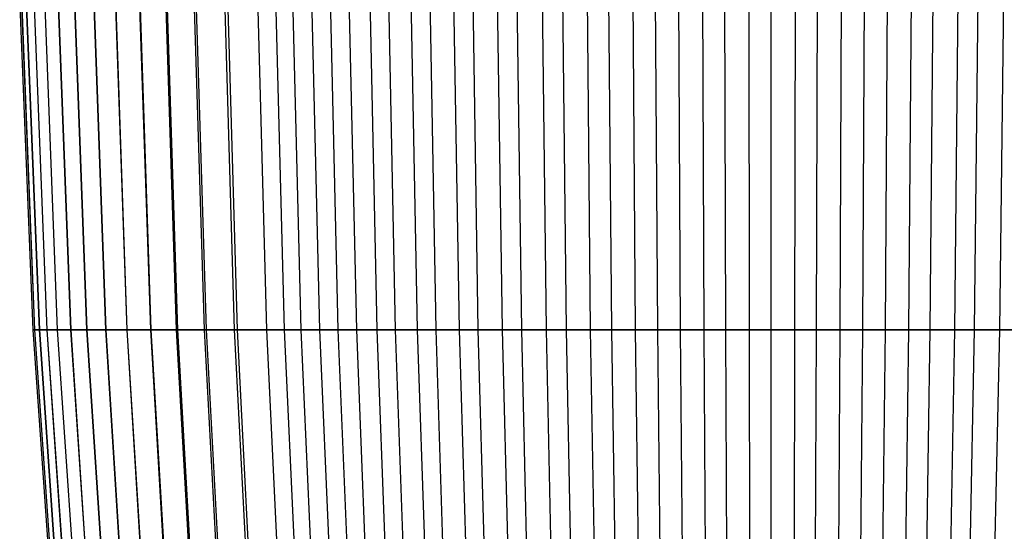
# Model space of a CAD drawing. Extents: x 0.1 to 26.5, y -19.1 to 0.
# Tile 264 of 304: x 12.817 to 13.468, y -4.223 to -3.884. Entities that reach past the tile are written whole.
import ezdxf

# ---------------------------------------------------------------- set-up
doc = ezdxf.new("R2010")
doc.units = 0
doc.header["$LTSCALE"] = 2.54
doc.layers.get('0').update_dxf_attribs({"linetype": 'CONTINUOUS'})

# ---------------------------------------------------------------- blocks, each defined once
blk = doc.blocks.new('7777_STL')
at = {"color": 0}
for p, q in [((12.82536, -4.08923, 16.96988), (12.81653, -3.86837, 16.96991)), ((12.82536, -4.08923, 16.96988), (12.81653, -3.86837, 16.96991)), ((12.82538, -4.08923, 16.96373), (12.81655, -3.86837, 16.96364)), ((12.82538, -4.08923, 16.96373), (12.81655, -3.86837, 16.96364)), ((12.82647, -4.08923, 17.00057), (12.81765, -3.86837, 17.00115)), ((12.82647, -4.08923, 17.00057), (12.81765, -3.86837, 17.00115)), ((12.82663, -4.08923, 16.93378), (12.81782, -3.86837, 16.93315)), ((12.82663, -4.08923, 16.93378), (12.81782, -3.86837, 16.93315)), ((12.82956, -4.08923, 17.03111), (12.8208, -3.86837, 17.03224)), ((12.82956, -4.08923, 17.03111), (12.8208, -3.86837, 17.03224)), ((12.82977, -4.08923, 16.90398), (12.82102, -3.86837, 16.90281)), ((12.82977, -4.08923, 16.90398), (12.82102, -3.86837, 16.90281)), ((12.83464, -4.08923, 17.06169), (12.82597, -3.86837, 17.06338)), ((12.83464, -4.08923, 17.06169), (12.82597, -3.86837, 17.06338)), ((12.8348, -4.08923, 16.87419), (12.82613, -3.86837, 16.87249)), ((12.8348, -4.08923, 16.87419), (12.82613, -3.86837, 16.87249)), ((12.84165, -4.08923, 17.09189), (12.8331, -3.86837, 17.09413)), ((12.84165, -4.08923, 17.09189), (12.8331, -3.86837, 17.09413)), ((12.84165, -4.08923, 16.84477), (12.83311, -3.86837, 16.84253)), ((12.84165, -4.08923, 16.84477), (12.83311, -3.86837, 16.84253)), ((12.85044, -4.08923, 16.81534), (12.84206, -3.86837, 16.81257)), ((12.85044, -4.08923, 16.81534), (12.84206, -3.86837, 16.81257)), ((12.85054, -4.08923, 17.12163), (12.84216, -3.86837, 17.12441)), ((12.85054, -4.08923, 17.12163), (12.84216, -3.86837, 17.12441)), ((12.86103, -4.08923, 16.78651), (12.85284, -3.86837, 16.78321)), ((12.86103, -4.08923, 16.78651), (12.85284, -3.86837, 16.78321)), ((12.86127, -4.08923, 17.15076), (12.85308, -3.86837, 17.15406)), ((12.86127, -4.08923, 17.15076), (12.85308, -3.86837, 17.15406)), ((12.8735, -4.08923, 16.75811), (12.86554, -3.86837, 16.7543)), ((12.8735, -4.08923, 16.75811), (12.86554, -3.86837, 16.7543)), ((12.87367, -4.08923, 17.17893), (12.86571, -3.86837, 17.18275)), ((12.87367, -4.08923, 17.17893), (12.86571, -3.86837, 17.18275)), ((12.88771, -4.08923, 16.73054), (12.88, -3.86837, 16.72623)), ((12.88771, -4.08923, 16.73054), (12.88, -3.86837, 16.72623)), ((12.88778, -4.08923, 17.20628), (12.88008, -3.86837, 17.21059)), ((12.88778, -4.08923, 17.20628), (12.88008, -3.86837, 17.21059)), ((12.9033, -4.08923, 17.2323), (12.89588, -3.86837, 17.23708)), ((12.9033, -4.08923, 17.2323), (12.89588, -3.86837, 17.23708)), ((12.90362, -4.08923, 16.70389), (12.8962, -3.86837, 16.6991)), ((12.90362, -4.08923, 16.70389), (12.8962, -3.86837, 16.6991)), ((12.92039, -4.08923, 17.25731), (12.91328, -3.86837, 17.26254)), ((12.92039, -4.08923, 17.25731), (12.91328, -3.86837, 17.26254)), ((12.92118, -4.08923, 16.67831), (12.91408, -3.86837, 16.67305)), ((12.92118, -4.08923, 16.67831), (12.91408, -3.86837, 16.67305)), ((12.93888, -4.08923, 17.28105), (12.9321, -3.86837, 17.28671)), ((12.93888, -4.08923, 17.28105), (12.9321, -3.86837, 17.28671)), ((12.94016, -4.08923, 16.65411), (12.9334, -3.86837, 16.64841)), ((12.94016, -4.08923, 16.65411), (12.9334, -3.86837, 16.64841)), ((12.95883, -4.08923, 17.30358), (12.95241, -3.86837, 17.30965)), ((12.95883, -4.08923, 17.30358), (12.95241, -3.86837, 17.30965)), ((12.96066, -4.08923, 16.63118), (12.95428, -3.86837, 16.62507)), ((12.96066, -4.08923, 16.63118), (12.95428, -3.86837, 16.62507)), ((12.98021, -4.08923, 17.32481), (12.97418, -3.86837, 17.33127)), ((12.98021, -4.08923, 17.32481), (12.97418, -3.86837, 17.33127)), ((12.99194, -4.08923, 16.60131), (12.98612, -3.86837, 16.59466)), ((12.99194, -4.08923, 16.60131), (12.98612, -3.86837, 16.59466)), ((13.00289, -4.08923, 17.34462), (12.99727, -3.86837, 17.35144)), ((13.00289, -4.08923, 17.34462), (12.99727, -3.86837, 17.35144)), ((13.01521, -4.08923, 16.5823), (13.00982, -3.86837, 16.57531)), ((13.01521, -4.08923, 16.5823), (13.00982, -3.86837, 16.57531)), ((13.02744, -4.08923, 17.36345), (13.02227, -3.86837, 17.37061)), ((13.02744, -4.08923, 17.36345), (13.02227, -3.86837, 17.37061)), ((13.03962, -4.08923, 16.56478), (13.03467, -3.86837, 16.55746)), ((13.03962, -4.08923, 16.56478), (13.03467, -3.86837, 16.55746)), ((13.05315, -4.08923, 17.38068), (13.04844, -3.86837, 17.38815)), ((13.05315, -4.08923, 17.38068), (13.04844, -3.86837, 17.38815)), ((13.06542, -4.08923, 16.54857), (13.06093, -3.86837, 16.54097)), ((13.06542, -4.08923, 16.54857), (13.06093, -3.86837, 16.54097)), ((13.07999, -4.08923, 17.39632), (13.07577, -3.86837, 17.40408)), ((13.07999, -4.08923, 17.39632), (13.07577, -3.86837, 17.40408)), ((13.09217, -4.08923, 16.53398), (13.08817, -3.86837, 16.52612)), ((13.09217, -4.08923, 16.53398), (13.08817, -3.86837, 16.52612)), ((13.10776, -4.08923, 17.41026), (13.10404, -3.86837, 17.41826)), ((13.10776, -4.08923, 17.41026), (13.10404, -3.86837, 17.41826)), ((13.12014, -4.08923, 16.52089), (13.11665, -3.86837, 16.51279)), ((13.12014, -4.08923, 16.52089), (13.11665, -3.86837, 16.51279)), ((13.13616, -4.08923, 17.42237), (13.13295, -3.86837, 17.43059)), ((13.13616, -4.08923, 17.42237), (13.13295, -3.86837, 17.43059)), ((13.14887, -4.08923, 16.50955), (13.1459, -3.86837, 16.50124)), ((13.14887, -4.08923, 16.50955), (13.1459, -3.86837, 16.50124)), ((13.16525, -4.08923, 17.4327), (13.16257, -3.86837, 17.44111)), ((13.16525, -4.08923, 17.4327), (13.16257, -3.86837, 17.44111)), ((13.17843, -4.08923, 16.49996), (13.17599, -3.86837, 16.49147)), ((13.17843, -4.08923, 16.49996), (13.17599, -3.86837, 16.49147)), ((13.19451, -4.08923, 17.44111), (13.19236, -3.86837, 17.44967)), ((13.19451, -4.08923, 17.44111), (13.19236, -3.86837, 17.44967)), ((13.20852, -4.08923, 16.49223), (13.20663, -3.86837, 16.48361)), ((13.20852, -4.08923, 16.49223), (13.20663, -3.86837, 16.48361)), ((13.22422, -4.08923, 17.44769), (13.22261, -3.86837, 17.45638)), ((13.22422, -4.08923, 17.44769), (13.22261, -3.86837, 17.45638)), ((13.23891, -4.08923, 16.48644), (13.23756, -3.86837, 16.47771)), ((13.23891, -4.08923, 16.48644), (13.23756, -3.86837, 16.47771)), ((13.25397, -4.08923, 17.45238), (13.2529, -3.86837, 17.46115)), ((13.25397, -4.08923, 17.45238), (13.2529, -3.86837, 17.46115)), ((13.2696, -4.08923, 16.4826), (13.26881, -3.86837, 16.4738)), ((13.2696, -4.08923, 16.4826), (13.26881, -3.86837, 16.4738)), ((13.28395, -4.08923, 17.4552), (13.28342, -3.86837, 17.46402)), ((13.28395, -4.08923, 17.4552), (13.28342, -3.86837, 17.46402)), ((13.29965, -4.08923, 16.48077), (13.29941, -3.86837, 16.47194)), ((13.29965, -4.08923, 16.48077), (13.29941, -3.86837, 16.47194)), ((13.31401, -4.08923, 17.45611), (13.31403, -3.86837, 17.46495)), ((13.31401, -4.08923, 17.45611), (13.31403, -3.86837, 17.46495)), ((13.32977, -4.08923, 16.48087), (13.33007, -3.86837, 16.47204)), ((13.32977, -4.08923, 16.48087), (13.33007, -3.86837, 16.47204)), ((13.34406, -4.08923, 17.45509), (13.34462, -3.86837, 17.46391)), ((13.34406, -4.08923, 17.45509), (13.34462, -3.86837, 17.46391)), ((13.35979, -4.08923, 16.4829), (13.36064, -3.86837, 16.4741)), ((13.35979, -4.08923, 16.4829), (13.36064, -3.86837, 16.4741)), ((13.37479, -4.08923, 17.45206), (13.3759, -3.86837, 17.46082)), ((13.37479, -4.08923, 17.45206), (13.3759, -3.86837, 17.46082)), ((13.38962, -4.08923, 16.48681), (13.39101, -3.86837, 16.47808)), ((13.38962, -4.08923, 16.48681), (13.39101, -3.86837, 16.47808)), ((13.40525, -4.08923, 17.44707), (13.40692, -3.86837, 17.45574)), ((13.40525, -4.08923, 17.44707), (13.40692, -3.86837, 17.45574)), ((13.41938, -4.08923, 16.4926), (13.42131, -3.86837, 16.48399)), ((13.41938, -4.08923, 16.4926), (13.42131, -3.86837, 16.48399)), ((13.43553, -4.08923, 17.44013), (13.43775, -3.86837, 17.44867)), ((13.43553, -4.08923, 17.44013), (13.43775, -3.86837, 17.44867)), ((13.44874, -4.08923, 16.50022), (13.45119, -3.86837, 16.49174)), ((13.44874, -4.08923, 16.50022), (13.45119, -3.86837, 16.49174)), ((13.46533, -4.08923, 17.43129), (13.46808, -3.86837, 17.43968)), ((13.46533, -4.08923, 17.43129), (13.46808, -3.86837, 17.43968)), ((12.82538, -4.08923, 16.96373), (12.82536, -4.08923, 16.96988)), ((12.82536, -4.08923, 16.96988), (12.82647, -4.08923, 17.00057)), ((12.83821, -4.27232, 16.96984), (12.82536, -4.08923, 16.96988)), ((12.82538, -4.08923, 16.96373), (12.82536, -4.08923, 16.96988)), ((12.83821, -4.27232, 16.96984), (12.82536, -4.08923, 16.96988)), ((12.82536, -4.08923, 16.96988), (12.82647, -4.08923, 17.00057)), ((12.82663, -4.08923, 16.93378), (12.82538, -4.08923, 16.96373)), ((12.83823, -4.27232, 16.96385), (12.82538, -4.08923, 16.96373)), ((12.82663, -4.08923, 16.93378), (12.82538, -4.08923, 16.96373)), ((12.83823, -4.27232, 16.96385), (12.82538, -4.08923, 16.96373)), ((12.82647, -4.08923, 17.00057), (12.82956, -4.08923, 17.03111)), ((12.83929, -4.27232, 16.99972), (12.82647, -4.08923, 17.00057)), ((12.83929, -4.27232, 16.99972), (12.82647, -4.08923, 17.00057)), ((12.82647, -4.08923, 17.00057), (12.82956, -4.08923, 17.03111)), ((12.82977, -4.08923, 16.90398), (12.82663, -4.08923, 16.93378)), ((12.83945, -4.27232, 16.93469), (12.82663, -4.08923, 16.93378)), ((12.82977, -4.08923, 16.90398), (12.82663, -4.08923, 16.93378)), ((12.83945, -4.27232, 16.93469), (12.82663, -4.08923, 16.93378)), ((12.82956, -4.08923, 17.03111), (12.83464, -4.08923, 17.06169)), ((12.84229, -4.27232, 17.02945), (12.82956, -4.08923, 17.03111)), ((12.84229, -4.27232, 17.02945), (12.82956, -4.08923, 17.03111)), ((12.82956, -4.08923, 17.03111), (12.83464, -4.08923, 17.06169)), ((12.8348, -4.08923, 16.87419), (12.82977, -4.08923, 16.90398)), ((12.8425, -4.27232, 16.90567), (12.82977, -4.08923, 16.90398)), ((12.8348, -4.08923, 16.87419), (12.82977, -4.08923, 16.90398)), ((12.8425, -4.27232, 16.90567), (12.82977, -4.08923, 16.90398)), ((12.83464, -4.08923, 17.06169), (12.84165, -4.08923, 17.09189)), ((12.84724, -4.27232, 17.05923), (12.83464, -4.08923, 17.06169)), ((12.84724, -4.27232, 17.05923), (12.83464, -4.08923, 17.06169)), ((12.83464, -4.08923, 17.06169), (12.84165, -4.08923, 17.09189)), ((12.84165, -4.08923, 16.84477), (12.8348, -4.08923, 16.87419)), ((12.8474, -4.27232, 16.87667), (12.8348, -4.08923, 16.87419)), ((12.84165, -4.08923, 16.84477), (12.8348, -4.08923, 16.87419)), ((12.8474, -4.27232, 16.87667), (12.8348, -4.08923, 16.87419)), ((12.85044, -4.08923, 16.81534), (12.84165, -4.08923, 16.84477)), ((12.84165, -4.08923, 17.09189), (12.85054, -4.08923, 17.12163)), ((12.85407, -4.27232, 16.84803), (12.84165, -4.08923, 16.84477)), ((12.85044, -4.08923, 16.81534), (12.84165, -4.08923, 16.84477)), ((12.85407, -4.27232, 16.84803), (12.84165, -4.08923, 16.84477)), ((12.85406, -4.27232, 17.08864), (12.84165, -4.08923, 17.09189)), ((12.85406, -4.27232, 17.08864), (12.84165, -4.08923, 17.09189)), ((12.84165, -4.08923, 17.09189), (12.85054, -4.08923, 17.12163)), ((12.86103, -4.08923, 16.78651), (12.85044, -4.08923, 16.81534)), ((12.86263, -4.27232, 16.81937), (12.85044, -4.08923, 16.81534)), ((12.86103, -4.08923, 16.78651), (12.85044, -4.08923, 16.81534)), ((12.86263, -4.27232, 16.81937), (12.85044, -4.08923, 16.81534)), ((12.85054, -4.08923, 17.12163), (12.86127, -4.08923, 17.15076)), ((12.86272, -4.27232, 17.11759), (12.85054, -4.08923, 17.12163)), ((12.86272, -4.27232, 17.11759), (12.85054, -4.08923, 17.12163)), ((12.85054, -4.08923, 17.12163), (12.86127, -4.08923, 17.15076)), ((12.8735, -4.08923, 16.75811), (12.86103, -4.08923, 16.78651)), ((12.87294, -4.27232, 16.7913), (12.86103, -4.08923, 16.78651)), ((12.8735, -4.08923, 16.75811), (12.86103, -4.08923, 16.78651)), ((12.87294, -4.27232, 16.7913), (12.86103, -4.08923, 16.78651)), ((12.86127, -4.08923, 17.15076), (12.87367, -4.08923, 17.17893)), ((12.87317, -4.27232, 17.14595), (12.86127, -4.08923, 17.15076)), ((12.87317, -4.27232, 17.14595), (12.86127, -4.08923, 17.15076)), ((12.86127, -4.08923, 17.15076), (12.87367, -4.08923, 17.17893)), ((12.88771, -4.08923, 16.73054), (12.8735, -4.08923, 16.75811)), ((12.88508, -4.27232, 16.76364), (12.8735, -4.08923, 16.75811)), ((12.88771, -4.08923, 16.73054), (12.8735, -4.08923, 16.75811)), ((12.88508, -4.27232, 16.76364), (12.8735, -4.08923, 16.75811)), ((12.87367, -4.08923, 17.17893), (12.88778, -4.08923, 17.20628)), ((12.88524, -4.27232, 17.17338), (12.87367, -4.08923, 17.17893)), ((12.88524, -4.27232, 17.17338), (12.87367, -4.08923, 17.17893)), ((12.87367, -4.08923, 17.17893), (12.88778, -4.08923, 17.20628)), ((12.90362, -4.08923, 16.70389), (12.88771, -4.08923, 16.73054)), ((12.89891, -4.27232, 16.7368), (12.88771, -4.08923, 16.73054)), ((12.90362, -4.08923, 16.70389), (12.88771, -4.08923, 16.73054)), ((12.89891, -4.27232, 16.7368), (12.88771, -4.08923, 16.73054)), ((12.88778, -4.08923, 17.20628), (12.9033, -4.08923, 17.2323)), ((12.89898, -4.27232, 17.20001), (12.88778, -4.08923, 17.20628)), ((12.89898, -4.27232, 17.20001), (12.88778, -4.08923, 17.20628)), ((12.88778, -4.08923, 17.20628), (12.9033, -4.08923, 17.2323)), ((12.9033, -4.08923, 17.2323), (12.92039, -4.08923, 17.25731)), ((12.9141, -4.27232, 17.22535), (12.9033, -4.08923, 17.2323)), ((12.9141, -4.27232, 17.22535), (12.9033, -4.08923, 17.2323)), ((12.9033, -4.08923, 17.2323), (12.92039, -4.08923, 17.25731)), ((12.92118, -4.08923, 16.67831), (12.90362, -4.08923, 16.70389)), ((12.91441, -4.27232, 16.71086), (12.90362, -4.08923, 16.70389)), ((12.92118, -4.08923, 16.67831), (12.90362, -4.08923, 16.70389)), ((12.91441, -4.27232, 16.71086), (12.90362, -4.08923, 16.70389)), ((12.92039, -4.08923, 17.25731), (12.93888, -4.08923, 17.28105)), ((12.93074, -4.27232, 17.2497), (12.92039, -4.08923, 17.25731)), ((12.93074, -4.27232, 17.2497), (12.92039, -4.08923, 17.25731)), ((12.92039, -4.08923, 17.25731), (12.93888, -4.08923, 17.28105)), ((12.94016, -4.08923, 16.65411), (12.92118, -4.08923, 16.67831)), ((12.9315, -4.27232, 16.68595), (12.92118, -4.08923, 16.67831)), ((12.94016, -4.08923, 16.65411), (12.92118, -4.08923, 16.67831)), ((12.9315, -4.27232, 16.68595), (12.92118, -4.08923, 16.67831)), ((12.93888, -4.08923, 17.28105), (12.95883, -4.08923, 17.30358)), ((12.94874, -4.27232, 17.27281), (12.93888, -4.08923, 17.28105)), ((12.94874, -4.27232, 17.27281), (12.93888, -4.08923, 17.28105)), ((12.93888, -4.08923, 17.28105), (12.95883, -4.08923, 17.30358)), ((12.96066, -4.08923, 16.63118), (12.94016, -4.08923, 16.65411)), ((12.94998, -4.27232, 16.66238), (12.94016, -4.08923, 16.65411)), ((12.96066, -4.08923, 16.63118), (12.94016, -4.08923, 16.65411)), ((12.94998, -4.27232, 16.66238), (12.94016, -4.08923, 16.65411)), ((12.95883, -4.08923, 17.30358), (12.98021, -4.08923, 17.32481)), ((12.96816, -4.27232, 17.29475), (12.95883, -4.08923, 17.30358)), ((12.96816, -4.27232, 17.29475), (12.95883, -4.08923, 17.30358)), ((12.95883, -4.08923, 17.30358), (12.98021, -4.08923, 17.32481)), ((12.99194, -4.08923, 16.60131), (12.96066, -4.08923, 16.63118)), ((12.96995, -4.27232, 16.64006), (12.96066, -4.08923, 16.63118)), ((12.99194, -4.08923, 16.60131), (12.96066, -4.08923, 16.63118)), ((12.96995, -4.27232, 16.64006), (12.96066, -4.08923, 16.63118)), ((12.98021, -4.08923, 17.32481), (13.00289, -4.08923, 17.34462)), ((12.98898, -4.27232, 17.31542), (12.98021, -4.08923, 17.32481)), ((12.98898, -4.27232, 17.31542), (12.98021, -4.08923, 17.32481)), ((12.98021, -4.08923, 17.32481), (13.00289, -4.08923, 17.34462)), ((13.01521, -4.08923, 16.5823), (12.99194, -4.08923, 16.60131)), ((13.0004, -4.27232, 16.61098), (12.99194, -4.08923, 16.60131)), ((13.01521, -4.08923, 16.5823), (12.99194, -4.08923, 16.60131)), ((13.0004, -4.27232, 16.61098), (12.99194, -4.08923, 16.60131)), ((13.00289, -4.08923, 17.34462), (13.02744, -4.08923, 17.36345)), ((13.01106, -4.27232, 17.33471), (13.00289, -4.08923, 17.34462)), ((13.01106, -4.27232, 17.33471), (13.00289, -4.08923, 17.34462)), ((13.00289, -4.08923, 17.34462), (13.02744, -4.08923, 17.36345)), ((13.03962, -4.08923, 16.56478), (13.01521, -4.08923, 16.5823)), ((13.02306, -4.27232, 16.59247), (13.01521, -4.08923, 16.5823)), ((13.03962, -4.08923, 16.56478), (13.01521, -4.08923, 16.5823)), ((13.02306, -4.27232, 16.59247), (13.01521, -4.08923, 16.5823)), ((13.02744, -4.08923, 17.36345), (13.05315, -4.08923, 17.38068)), ((13.03497, -4.27232, 17.35305), (13.02744, -4.08923, 17.36345)), ((13.03497, -4.27232, 17.35305), (13.02744, -4.08923, 17.36345)), ((13.02744, -4.08923, 17.36345), (13.05315, -4.08923, 17.38068)), ((13.06542, -4.08923, 16.54857), (13.03962, -4.08923, 16.56478)), ((13.04683, -4.27232, 16.5754), (13.03962, -4.08923, 16.56478)), ((13.06542, -4.08923, 16.54857), (13.03962, -4.08923, 16.56478)), ((13.04683, -4.27232, 16.5754), (13.03962, -4.08923, 16.56478)), ((13.05315, -4.08923, 17.38068), (13.07999, -4.08923, 17.39632)), ((13.06, -4.27232, 17.36982), (13.05315, -4.08923, 17.38068)), ((13.06, -4.27232, 17.36982), (13.05315, -4.08923, 17.38068)), ((13.05315, -4.08923, 17.38068), (13.07999, -4.08923, 17.39632)), ((13.09217, -4.08923, 16.53398), (13.06542, -4.08923, 16.54857)), ((13.07195, -4.27232, 16.55963), (13.06542, -4.08923, 16.54857)), ((13.09217, -4.08923, 16.53398), (13.06542, -4.08923, 16.54857)), ((13.07195, -4.27232, 16.55963), (13.06542, -4.08923, 16.54857)), ((13.07999, -4.08923, 17.39632), (13.10776, -4.08923, 17.41026)), ((13.08613, -4.27232, 17.38505), (13.07999, -4.08923, 17.39632)), ((13.08613, -4.27232, 17.38505), (13.07999, -4.08923, 17.39632)), ((13.07999, -4.08923, 17.39632), (13.10776, -4.08923, 17.41026)), ((13.12014, -4.08923, 16.52089), (13.09217, -4.08923, 16.53398)), ((13.09799, -4.27232, 16.54543), (13.09217, -4.08923, 16.53398)), ((13.12014, -4.08923, 16.52089), (13.09217, -4.08923, 16.53398)), ((13.09799, -4.27232, 16.54543), (13.09217, -4.08923, 16.53398)), ((13.10776, -4.08923, 17.41026), (13.13616, -4.08923, 17.42237)), ((13.11317, -4.27232, 17.39862), (13.10776, -4.08923, 17.41026)), ((13.11317, -4.27232, 17.39862), (13.10776, -4.08923, 17.41026)), ((13.10776, -4.08923, 17.41026), (13.13616, -4.08923, 17.42237)), ((13.14887, -4.08923, 16.50955), (13.12014, -4.08923, 16.52089)), ((13.12523, -4.27232, 16.53268), (13.12014, -4.08923, 16.52089)), ((13.14887, -4.08923, 16.50955), (13.12014, -4.08923, 16.52089)), ((13.12523, -4.27232, 16.53268), (13.12014, -4.08923, 16.52089)), ((13.13616, -4.08923, 17.42237), (13.16525, -4.08923, 17.4327)), ((13.14082, -4.27232, 17.41041), (13.13616, -4.08923, 17.42237)), ((13.14082, -4.27232, 17.41041), (13.13616, -4.08923, 17.42237)), ((13.13616, -4.08923, 17.42237), (13.16525, -4.08923, 17.4327)), ((13.17843, -4.08923, 16.49996), (13.14887, -4.08923, 16.50955)), ((13.1532, -4.27232, 16.52164), (13.14887, -4.08923, 16.50955)), ((13.17843, -4.08923, 16.49996), (13.14887, -4.08923, 16.50955)), ((13.1532, -4.27232, 16.52164), (13.14887, -4.08923, 16.50955)), ((13.16525, -4.08923, 17.4327), (13.19451, -4.08923, 17.44111)), ((13.16914, -4.27232, 17.42047), (13.16525, -4.08923, 17.4327)), ((13.16914, -4.27232, 17.42047), (13.16525, -4.08923, 17.4327)), ((13.16525, -4.08923, 17.4327), (13.19451, -4.08923, 17.44111)), ((13.20852, -4.08923, 16.49223), (13.17843, -4.08923, 16.49996)), ((13.18198, -4.27232, 16.5123), (13.17843, -4.08923, 16.49996)), ((13.20852, -4.08923, 16.49223), (13.17843, -4.08923, 16.49996)), ((13.18198, -4.27232, 16.5123), (13.17843, -4.08923, 16.49996)), ((13.19451, -4.08923, 17.44111), (13.22422, -4.08923, 17.44769)), ((13.19763, -4.27232, 17.42865), (13.19451, -4.08923, 17.44111)), ((13.19763, -4.27232, 17.42865), (13.19451, -4.08923, 17.44111)), ((13.19451, -4.08923, 17.44111), (13.22422, -4.08923, 17.44769)), ((13.23891, -4.08923, 16.48644), (13.20852, -4.08923, 16.49223)), ((13.21128, -4.27232, 16.50477), (13.20852, -4.08923, 16.49223)), ((13.23891, -4.08923, 16.48644), (13.20852, -4.08923, 16.49223)), ((13.21128, -4.27232, 16.50477), (13.20852, -4.08923, 16.49223)), ((13.22422, -4.08923, 17.44769), (13.25397, -4.08923, 17.45238)), ((13.22656, -4.27232, 17.43507), (13.22422, -4.08923, 17.44769)), ((13.22656, -4.27232, 17.43507), (13.22422, -4.08923, 17.44769)), ((13.22422, -4.08923, 17.44769), (13.25397, -4.08923, 17.45238)), ((13.2696, -4.08923, 16.4826), (13.23891, -4.08923, 16.48644)), ((13.24086, -4.27232, 16.49913), (13.23891, -4.08923, 16.48644)), ((13.2696, -4.08923, 16.4826), (13.23891, -4.08923, 16.48644)), ((13.24086, -4.27232, 16.49913), (13.23891, -4.08923, 16.48644)), ((13.25397, -4.08923, 17.45238), (13.28395, -4.08923, 17.4552)), ((13.25553, -4.27232, 17.43963), (13.25397, -4.08923, 17.45238)), ((13.25553, -4.27232, 17.43963), (13.25397, -4.08923, 17.45238)), ((13.25397, -4.08923, 17.45238), (13.28395, -4.08923, 17.4552)), ((13.29965, -4.08923, 16.48077), (13.2696, -4.08923, 16.4826)), ((13.27074, -4.27232, 16.49539), (13.2696, -4.08923, 16.4826)), ((13.29965, -4.08923, 16.48077), (13.2696, -4.08923, 16.4826)), ((13.27074, -4.27232, 16.49539), (13.2696, -4.08923, 16.4826)), ((13.28395, -4.08923, 17.4552), (13.31401, -4.08923, 17.45611)), ((13.28472, -4.27232, 17.44238), (13.28395, -4.08923, 17.4552)), ((13.28472, -4.27232, 17.44238), (13.28395, -4.08923, 17.4552)), ((13.28395, -4.08923, 17.4552), (13.31401, -4.08923, 17.45611)), ((13.32977, -4.08923, 16.48087), (13.29965, -4.08923, 16.48077)), ((13.3, -4.27232, 16.49361), (13.29965, -4.08923, 16.48077)), ((13.32977, -4.08923, 16.48087), (13.29965, -4.08923, 16.48077)), ((13.3, -4.27232, 16.49361), (13.29965, -4.08923, 16.48077)), ((13.31399, -4.27232, 17.44326), (13.31401, -4.08923, 17.45611)), ((13.31399, -4.27232, 17.44326), (13.31401, -4.08923, 17.45611)), ((13.31401, -4.08923, 17.45611), (13.34406, -4.08923, 17.45509)), ((13.31401, -4.08923, 17.45611), (13.34406, -4.08923, 17.45509)), ((13.32933, -4.27232, 16.49371), (13.32977, -4.08923, 16.48087)), ((13.32933, -4.27232, 16.49371), (13.32977, -4.08923, 16.48087)), ((13.35979, -4.08923, 16.4829), (13.32977, -4.08923, 16.48087)), ((13.35979, -4.08923, 16.4829), (13.32977, -4.08923, 16.48087)), ((13.34325, -4.27232, 17.44227), (13.34406, -4.08923, 17.45509)), ((13.34325, -4.27232, 17.44227), (13.34406, -4.08923, 17.45509)), ((13.34406, -4.08923, 17.45509), (13.37479, -4.08923, 17.45206)), ((13.34406, -4.08923, 17.45509), (13.37479, -4.08923, 17.45206)), ((13.35856, -4.27232, 16.49568), (13.35979, -4.08923, 16.4829)), ((13.35856, -4.27232, 16.49568), (13.35979, -4.08923, 16.4829)), ((13.38962, -4.08923, 16.48681), (13.35979, -4.08923, 16.4829)), ((13.38962, -4.08923, 16.48681), (13.35979, -4.08923, 16.4829)), ((13.37316, -4.27232, 17.43932), (13.37479, -4.08923, 17.45206)), ((13.37316, -4.27232, 17.43932), (13.37479, -4.08923, 17.45206)), ((13.37479, -4.08923, 17.45206), (13.40525, -4.08923, 17.44707)), ((13.37479, -4.08923, 17.45206), (13.40525, -4.08923, 17.44707)), ((13.38761, -4.27232, 16.49949), (13.38962, -4.08923, 16.48681)), ((13.38761, -4.27232, 16.49949), (13.38962, -4.08923, 16.48681)), ((13.41938, -4.08923, 16.4926), (13.38962, -4.08923, 16.48681)), ((13.41938, -4.08923, 16.4926), (13.38962, -4.08923, 16.48681)), ((13.40283, -4.27232, 17.43447), (13.40525, -4.08923, 17.44707)), ((13.40283, -4.27232, 17.43447), (13.40525, -4.08923, 17.44707)), ((13.40525, -4.08923, 17.44707), (13.43553, -4.08923, 17.44013)), ((13.40525, -4.08923, 17.44707), (13.43553, -4.08923, 17.44013)), ((13.41658, -4.27232, 16.50513), (13.41938, -4.08923, 16.4926)), ((13.41658, -4.27232, 16.50513), (13.41938, -4.08923, 16.4926)), ((13.44874, -4.08923, 16.50022), (13.41938, -4.08923, 16.4926)), ((13.44874, -4.08923, 16.50022), (13.41938, -4.08923, 16.4926)), ((13.43231, -4.27232, 17.4277), (13.43553, -4.08923, 17.44013)), ((13.43231, -4.27232, 17.4277), (13.43553, -4.08923, 17.44013)), ((13.43553, -4.08923, 17.44013), (13.46533, -4.08923, 17.43129)), ((13.43553, -4.08923, 17.44013), (13.46533, -4.08923, 17.43129)), ((13.44517, -4.27232, 16.51255), (13.44874, -4.08923, 16.50022)), ((13.44517, -4.27232, 16.51255), (13.44874, -4.08923, 16.50022)), ((13.47801, -4.08923, 16.50978), (13.44874, -4.08923, 16.50022)), ((13.47801, -4.08923, 16.50978), (13.44874, -4.08923, 16.50022)), ((13.46132, -4.27232, 17.4191), (13.46533, -4.08923, 17.43129)), ((13.46132, -4.27232, 17.4191), (13.46533, -4.08923, 17.43129)), ((13.46533, -4.08923, 17.43129), (13.49439, -4.08923, 17.42067)), ((13.46533, -4.08923, 17.43129), (13.49439, -4.08923, 17.42067))]:
    blk.add_line(p, q, dxfattribs=at)
blk = doc.blocks.new('GROUP_2')
at = {"color": 0}
blk.add_blockref('7777_STL', (-0.13159, 19.10373, -0.15965), dxfattribs=at)

msp = doc.modelspace()

# ---------------------------------------------------------------- block references
at = {"color": 0}
msp.add_blockref('GROUP_2', (0.13159, -19.10373, 0.15965), dxfattribs=at)

doc.saveas('drawing.dxf')
